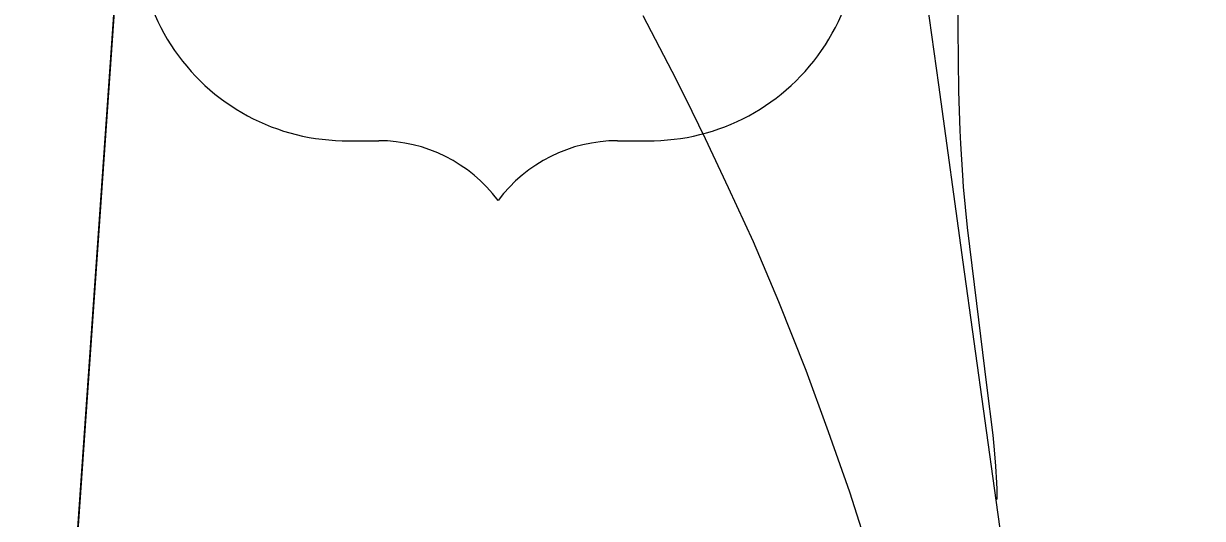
# Model space of a CAD drawing. Extents: x -1.4 to 35.4, y 0 to 22.
# Drawn here: x 10.5892 to 11.0232, y 19.4111 to 19.5933 of the extents above; entities that cross this region are included whole.
import ezdxf

# ---------------------------------------------------------------- set-up
doc = ezdxf.new("R2010")
doc.units = 0
for name, color, linetype in [('GM_X_Interchange_Ramps', 7, 'Continuous'), ('GM_X_US_Route', 7, 'Continuous'), ('GM_X_US_Shield', 7, 'Continuous'), ('SC_Scratch1', 7, 'Continuous')]:
    doc.layers.add(name, color=color, linetype=linetype)

msp = doc.modelspace()

# ---------------------------------------------------------------- linework, layer by layer
at = {"layer": 'GM_X_Interchange_Ramps'}
msp.add_lwpolyline([(10.947237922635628, 19.417812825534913), (10.947716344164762, 19.418278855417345), (10.947685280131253, 19.421901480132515), (10.947548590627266, 19.424175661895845), (10.947175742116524, 19.43035211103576), (10.946697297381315, 19.436304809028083), (10.946156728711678, 19.441692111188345), (10.943913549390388, 19.460090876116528), (10.940235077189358, 19.49015895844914), (10.936730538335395, 19.518164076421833), (10.935338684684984, 19.533207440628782), (10.934996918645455, 19.537451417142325), (10.93425128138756, 19.548934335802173), (10.934008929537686, 19.55388663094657), (10.933561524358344, 19.568352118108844), (10.93313282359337, 19.603130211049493)], dxfattribs=at)
at = {"layer": 'GM_X_US_Route'}
for points in [[(10.884813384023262, 19.854580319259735), (10.884839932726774, 19.85446812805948), (10.88566634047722, 19.850969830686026), (10.887381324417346, 19.841785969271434), (10.88841280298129, 19.836280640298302), (10.895384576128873, 19.7909206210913), (10.896273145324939, 19.784501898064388), (10.899038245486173, 19.764350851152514), (10.902517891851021, 19.738849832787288), (10.90550667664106, 19.717139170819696), (10.908849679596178, 19.69400559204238), (10.915840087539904, 19.643283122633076), (10.920947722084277, 19.607610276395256), (10.926055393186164, 19.57068850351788), (10.935059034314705, 19.50545084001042), (10.947237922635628, 19.417812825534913), (10.95310361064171, 19.37561559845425), (10.959472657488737, 19.33071540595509), (10.966581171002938, 19.277768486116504), (10.973043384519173, 19.230364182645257), (10.978865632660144, 19.190391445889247), (10.982705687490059, 19.166450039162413)], [(10.817203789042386, 19.596208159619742), (10.82789758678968, 19.575771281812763), (10.832812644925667, 19.566040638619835), (10.840225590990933, 19.55096621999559), (10.84862026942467, 19.532921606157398), (10.857866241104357, 19.513000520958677), (10.867193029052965, 19.490991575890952), (10.877203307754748, 19.465658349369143), (10.88551720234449, 19.443083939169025), (10.893296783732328, 19.42091971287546), (10.898565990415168, 19.404285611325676)]]:
    msp.add_lwpolyline(points, dxfattribs=at)
at = {"layer": 'GM_X_US_Shield'}
for p, q in [((10.709007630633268, 19.55014123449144), (10.719993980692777, 19.55014123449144)), ((10.807884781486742, 19.55014123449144), (10.818871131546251, 19.55014123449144))]:
    msp.add_line(p, q, dxfattribs=at)
for centre, radius, start, end in [((10.708150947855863, 19.627040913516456), 0.07690445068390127, 154.8319194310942, 270.63826363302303), ((10.819727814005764, 19.627040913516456), 0.07690445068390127, 269.36173636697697, 25.168080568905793), ((10.719993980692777, 19.495209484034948), 0.05493175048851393, 36.86989764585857, 89.99999993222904), ((10.807884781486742, 19.495209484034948), 0.05493175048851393, 90.00000006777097, 143.13010235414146)]:
    msp.add_arc(centre, radius, start, end, dxfattribs=at)
at = {"layer": 'SC_Scratch1'}
msp.add_lwpolyline([(10.640537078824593, 19.854580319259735), (9.62989020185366, 19.854580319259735), (9.62989020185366, 18.697206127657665), (9.975446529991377, 18.69222352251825), (10.50710317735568, 18.641153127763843), (10.555855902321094, 18.637163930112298), (10.557701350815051, 18.678192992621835), (10.566375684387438, 18.805723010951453), (10.574093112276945, 18.890832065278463), (10.58703003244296, 19.090695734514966), (10.639262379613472, 19.8364827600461), (10.639827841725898, 19.844461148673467)], close=True, dxfattribs=at)
msp.add_lwpolyline([(16.42989020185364, 19.854580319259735), (10.640537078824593, 19.854580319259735), (10.639827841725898, 19.844461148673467), (10.639262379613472, 19.8364827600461), (10.58703003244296, 19.090695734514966), (10.574093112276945, 18.890832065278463), (10.566375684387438, 18.805723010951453), (10.557701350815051, 18.678192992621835), (10.555855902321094, 18.637163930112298), (10.54846156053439, 18.53496101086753), (10.473344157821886, 17.88768602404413)], dxfattribs=at)

doc.saveas('drawing.dxf')
